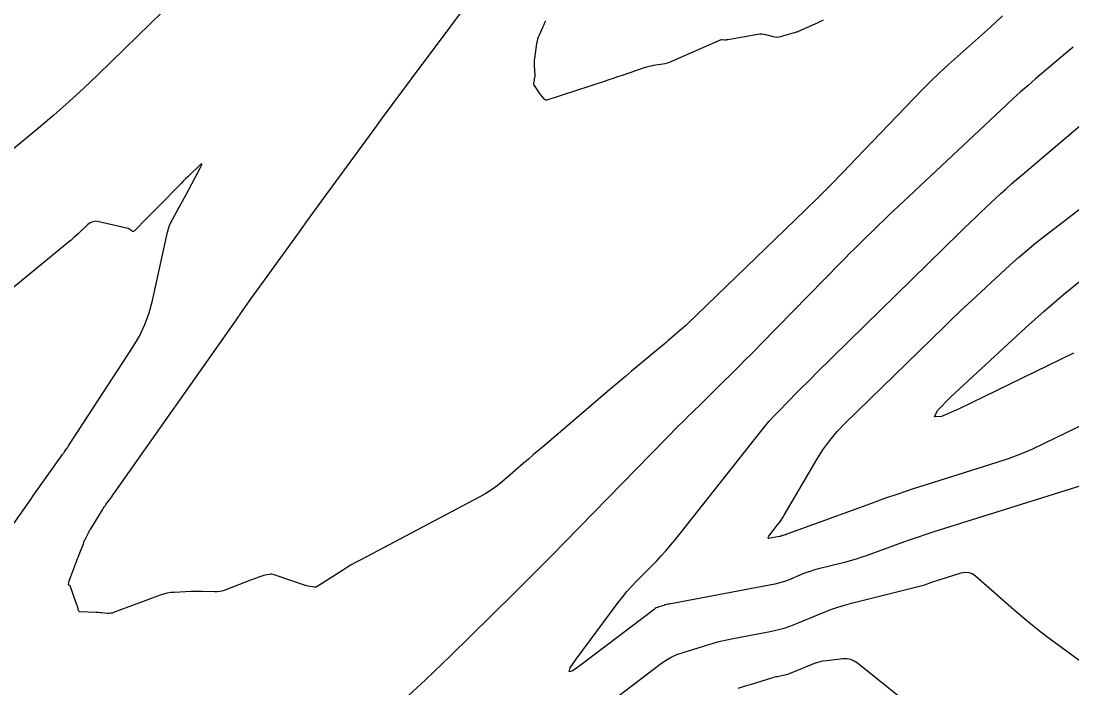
# Model space of a CAD drawing. Extents: x 1005228 to 1008882, y 1883389 to 1885754.
# Drawn here: x 1008141.6 to 1008294.8, y 1884965.9 to 1885063.1 of the extents above; entities that cross this region are included whole.
import ezdxf

# ---------------------------------------------------------------- set-up
doc = ezdxf.new("R2010")
doc.units = 0
doc.layers.add('C-ANNO-NOTE', color=7, linetype='Continuous')
doc.layers.add('S_BRIDGE', color=7, linetype='Continuous')

msp = doc.modelspace()

# ---------------------------------------------------------------- linework, layer by layer
at = {"layer": 'C-ANNO-NOTE'}
for points in [[(1008218.03, 1885063.11), (1008217.92, 1885062.8), (1008217.79, 1885062.51), (1008217.66, 1885062.21), (1008217.12, 1885061.03), (1008217, 1885060.73), (1008216.9, 1885060.43), (1008216.82, 1885060.12), (1008216.76, 1885059.8), (1008216.45, 1885057.6), (1008216.42, 1885057.35), (1008216.41, 1885057.1), (1008216.41, 1885056.84), (1008216.42, 1885056.59), (1008216.52, 1885055.2), (1008216.52, 1885055.14), (1008216.52, 1885055.08), (1008216.51, 1885055.03), (1008216.5, 1885054.97), (1008216.43, 1885054.75), (1008216.42, 1885054.7), (1008216.41, 1885054.64), (1008216.39, 1885054.58), (1008216.39, 1885054.53), (1008216.31, 1885054.04), (1008216.31, 1885053.94), (1008216.32, 1885053.84), (1008216.35, 1885053.75), (1008216.4, 1885053.67), (1008217.23, 1885052.44), (1008217.3, 1885052.34), (1008217.38, 1885052.25), (1008217.46, 1885052.15), (1008217.54, 1885052.06), (1008217.88, 1885051.7), (1008217.97, 1885051.63), (1008218.07, 1885051.58), (1008218.18, 1885051.57), (1008218.29, 1885051.6), (1008226.67, 1885054.33), (1008227.32, 1885054.54), (1008227.97, 1885054.75), (1008228.61, 1885054.97), (1008229.26, 1885055.19), (1008232.5, 1885056.31), (1008232.82, 1885056.41), (1008233.15, 1885056.5), (1008233.49, 1885056.57), (1008233.82, 1885056.63), (1008235.18, 1885056.84), (1008235.51, 1885056.9), (1008235.84, 1885056.99), (1008236.17, 1885057.09), (1008236.48, 1885057.22), (1008242.79, 1885060), (1008242.88, 1885060.04), (1008242.96, 1885060.07), (1008243.04, 1885060.11), (1008243.12, 1885060.15), (1008243.45, 1885060.3), (1008243.53, 1885060.33), (1008243.61, 1885060.35), (1008243.7, 1885060.37), (1008243.79, 1885060.37), (1008244.21, 1885060.36), (1008244.31, 1885060.36), (1008244.41, 1885060.36), (1008244.51, 1885060.37), (1008244.61, 1885060.39), (1008249.01, 1885061.17), (1008249.29, 1885061.2), (1008249.57, 1885061.2), (1008249.85, 1885061.18), (1008250.12, 1885061.12), (1008251.23, 1885060.82), (1008251.5, 1885060.77), (1008251.78, 1885060.75), (1008252.05, 1885060.77), (1008252.33, 1885060.83), (1008254.67, 1885061.5), (1008254.69, 1885061.5), (1008254.72, 1885061.51), (1008254.74, 1885061.52), (1008254.76, 1885061.53), (1008254.86, 1885061.56), (1008254.88, 1885061.57), (1008254.9, 1885061.58), (1008254.93, 1885061.59), (1008254.95, 1885061.6), (1008257.38, 1885062.69), (1008257.79, 1885062.87), (1008258.2, 1885063.07), (1008258.6, 1885063.27)], [(1008294.96, 1885059.29), (1008293.87, 1885058.35), (1008289.49, 1885054.63), (1008288.4, 1885053.69), (1008287.32, 1885052.74), (1008286.25, 1885051.78), (1008285.2, 1885050.8), (1008269.49, 1885036.08), (1008268.77, 1885035.4), (1008268.06, 1885034.72), (1008267.35, 1885034.04), (1008266.65, 1885033.36), (1008263.84, 1885030.6), (1008263.14, 1885029.91), (1008262.44, 1885029.22), (1008261.75, 1885028.52), (1008261.06, 1885027.82), (1008249.46, 1885015.98), (1008248.71, 1885015.21), (1008247.95, 1885014.44), (1008247.18, 1885013.67), (1008246.42, 1885012.91), (1008242.66, 1885009.17), (1008242.24, 1885008.76), (1008241.82, 1885008.34), (1008241.4, 1885007.93), (1008240.97, 1885007.52), (1008239.28, 1885005.87), (1008238.86, 1885005.46), (1008238.44, 1885005.04), (1008238.02, 1885004.62), (1008237.61, 1885004.2), (1008220.94, 1884987.17), (1008219.05, 1884985.25), (1008217.15, 1884983.33), (1008215.24, 1884981.43), (1008213.32, 1884979.53), (1008204.21, 1884970.55), (1008203, 1884969.37), (1008201.78, 1884968.19), (1008200.55, 1884967.03), (1008199.31, 1884965.87), (1008192.37, 1884959.44)], [(1008296.86, 1884995.57), (1008274.64, 1884988.6), (1008273.49, 1884988.24), (1008272.36, 1884987.86), (1008271.22, 1884987.47), (1008270.09, 1884987.06), (1008264.96, 1884985.18), (1008264.15, 1884984.9), (1008263.32, 1884984.63), (1008262.49, 1884984.39), (1008261.65, 1884984.16), (1008257.66, 1884983.15), (1008257.14, 1884983.01), (1008256.62, 1884982.85), (1008256.1, 1884982.67), (1008255.59, 1884982.47), (1008253.57, 1884981.63), (1008253.06, 1884981.44), (1008252.54, 1884981.27), (1008252.02, 1884981.13), (1008251.48, 1884981.01), (1008236.1, 1884978.09), (1008235.9, 1884978.05), (1008235.71, 1884978.01), (1008235.52, 1884977.96), (1008235.33, 1884977.9), (1008234.57, 1884977.67), (1008234.38, 1884977.6), (1008234.2, 1884977.52), (1008234.03, 1884977.42), (1008233.87, 1884977.31), (1008223.31, 1884969.26), (1008222.04, 1884968.37), (1008221.48, 1884968.21), (1008221.63, 1884968.78), (1008222.5, 1884970.06), (1008228.63, 1884978.29), (1008229.26, 1884979.1), (1008229.92, 1884979.9), (1008230.6, 1884980.67), (1008231.32, 1884981.42), (1008234.21, 1884984.36), (1008234.93, 1884985.11), (1008235.62, 1884985.87), (1008236.29, 1884986.65), (1008236.94, 1884987.45), (1008249.43, 1885003.23), (1008250.05, 1885003.99), (1008250.68, 1885004.73), (1008251.34, 1885005.46), (1008252.01, 1885006.16), (1008254.75, 1885008.96), (1008255.44, 1885009.66), (1008256.13, 1885010.35), (1008256.82, 1885011.04), (1008257.52, 1885011.73), (1008278.46, 1885032.26), (1008279.2, 1885032.98), (1008279.94, 1885033.7), (1008280.69, 1885034.41), (1008281.44, 1885035.12), (1008284.45, 1885037.94), (1008285.2, 1885038.64), (1008285.97, 1885039.33), (1008286.74, 1885040.01), (1008287.52, 1885040.68), (1008309.22, 1885059.07)], [(1008133.24, 1884979.56), (1008143.1, 1884993.47), (1008143.14, 1884993.53), (1008143.17, 1884993.58), (1008143.27, 1884993.72), (1008143.29, 1884993.74), (1008143.32, 1884993.78), (1008143.33, 1884993.79), (1008143.33, 1884993.8), (1008147.65, 1884999.89), (1008147.73, 1884999.99), (1008147.8, 1885000.09), (1008147.87, 1885000.2), (1008147.95, 1885000.3), (1008148.24, 1885000.72), (1008148.31, 1885000.82), (1008148.38, 1885000.93), (1008148.45, 1885001.03), (1008148.52, 1885001.14), (1008157.91, 1885015.55), (1008158.85, 1885017.15), (1008159.64, 1885018.82), (1008160.27, 1885020.54), (1008160.75, 1885022.34), (1008162.95, 1885032.3), (1008163.08, 1885032.79), (1008163.24, 1885033.26), (1008163.44, 1885033.72), (1008163.67, 1885034.17), (1008164.66, 1885035.93), (1008164.91, 1885036.37), (1008165.15, 1885036.81), (1008165.39, 1885037.25), (1008165.63, 1885037.7), (1008167.79, 1885041.82), (1008167.93, 1885042.13), (1008167.94, 1885042.27), (1008167.81, 1885042.22), (1008167.55, 1885041.99), (1008166.24, 1885040.71), (1008165.91, 1885040.39), (1008165.58, 1885040.06), (1008165.25, 1885039.74), (1008164.93, 1885039.41), (1008161.44, 1885035.86), (1008161.09, 1885035.51), (1008160.74, 1885035.15), (1008160.39, 1885034.8), (1008160.04, 1885034.45), (1008158.07, 1885032.46), (1008158.01, 1885032.41), (1008157.94, 1885032.39), (1008157.88, 1885032.4), (1008157.81, 1885032.44), (1008157.52, 1885032.66), (1008157.45, 1885032.72), (1008157.38, 1885032.76), (1008157.29, 1885032.79), (1008157.21, 1885032.82), (1008152.94, 1885033.83), (1008152.49, 1885033.89), (1008152.07, 1885033.83), (1008151.68, 1885033.67), (1008151.33, 1885033.4), (1008149.95, 1885032.09), (1008149.6, 1885031.77), (1008149.25, 1885031.45), (1008148.89, 1885031.14), (1008148.52, 1885030.84), (1008128.45, 1885014.36)], [(1008298.49, 1885005.25), (1008290.76, 1885001.48), (1008289.03, 1885000.68), (1008287.28, 1884999.94), (1008285.49, 1884999.27), (1008283.68, 1884998.66), (1008273.71, 1884995.53), (1008271.63, 1884994.87), (1008269.55, 1884994.17), (1008267.49, 1884993.46), (1008265.43, 1884992.72), (1008253.24, 1884988.26), (1008253.18, 1884988.24), (1008253.11, 1884988.22), (1008253.05, 1884988.2), (1008252.98, 1884988.18), (1008252.66, 1884988.1), (1008252.62, 1884988.09), (1008252.58, 1884988.08), (1008252.54, 1884988.06), (1008252.5, 1884988.05), (1008252.34, 1884987.98), (1008252.3, 1884987.97), (1008252.26, 1884987.95), (1008252.22, 1884987.94), (1008252.17, 1884987.93), (1008250.78, 1884987.67), (1008250.58, 1884987.65), (1008250.49, 1884987.7), (1008250.49, 1884987.8), (1008250.6, 1884987.97), (1008251.89, 1884989.62), (1008252.15, 1884989.97), (1008252.4, 1884990.32), (1008252.64, 1884990.69), (1008252.86, 1884991.06), (1008257.59, 1884999.15), (1008258.49, 1885000.58), (1008259.49, 1885001.95), (1008260.57, 1885003.25), (1008261.75, 1885004.47), (1008276.07, 1885018.42), (1008277.26, 1885019.57), (1008278.46, 1885020.72), (1008279.67, 1885021.86), (1008280.88, 1885022.99), (1008285.76, 1885027.49), (1008286.99, 1885028.6), (1008288.25, 1885029.68), (1008289.53, 1885030.73), (1008290.83, 1885031.76), (1008296.27, 1885035.93)], [(1008295, 1885014.67), (1008278.27, 1885006.51), (1008275.79, 1885005.45), (1008274.77, 1885005.38), (1008275.2, 1885006.3), (1008277.1, 1885008.23), (1008288.05, 1885018.34), (1008290.77, 1885020.8), (1008293.56, 1885023.19), (1008296.39, 1885025.52)], [(1008223.95, 1884961.07), (1008234.77, 1884969.32), (1008235.55, 1884969.86), (1008236.36, 1884970.33), (1008237.22, 1884970.72), (1008238.11, 1884971.04), (1008241.74, 1884972.16), (1008242.66, 1884972.43), (1008243.57, 1884972.67), (1008244.5, 1884972.88), (1008245.43, 1884973.07), (1008250.79, 1884974.09), (1008251.82, 1884974.31), (1008252.83, 1884974.59), (1008253.82, 1884974.91), (1008254.8, 1884975.29), (1008258.69, 1884976.89), (1008259.66, 1884977.27), (1008260.65, 1884977.62), (1008261.65, 1884977.93), (1008262.67, 1884978.21), (1008273.14, 1884980.86), (1008273.35, 1884980.91), (1008273.55, 1884980.97), (1008273.76, 1884981.04), (1008273.96, 1884981.11), (1008274.76, 1884981.4), (1008274.96, 1884981.47), (1008275.16, 1884981.54), (1008275.36, 1884981.61), (1008275.57, 1884981.68), (1008278.65, 1884982.64), (1008279.21, 1884982.75), (1008279.75, 1884982.71), (1008280.25, 1884982.53), (1008280.73, 1884982.2), (1008286.71, 1884976.95), (1008287.87, 1884975.96), (1008289.05, 1884974.99), (1008290.25, 1884974.04), (1008291.47, 1884973.12), (1008299.09, 1884967.53)]]:
    msp.add_lwpolyline(points, dxfattribs=at)
at = {"layer": 'S_BRIDGE'}
for points in [[(1008284.68, 1885063.84), (1008283.58, 1885062.83), (1008282.47, 1885061.82), (1008276.8, 1885056.73), (1008275.5, 1885055.53), (1008274.22, 1885054.31), (1008272.96, 1885053.07), (1008271.73, 1885051.8), (1008263.3, 1885042.97), (1008261.48, 1885041.08), (1008259.64, 1885039.21), (1008257.79, 1885037.36), (1008255.91, 1885035.53), (1008238.72, 1885018.91), (1008238.45, 1885018.66), (1008238.17, 1885018.4), (1008237.9, 1885018.15), (1008237.61, 1885017.91), (1008236.48, 1885016.94), (1008236.2, 1885016.69), (1008235.91, 1885016.45), (1008235.63, 1885016.21), (1008235.34, 1885015.97), (1008230.61, 1885012.02), (1008229.73, 1885011.28), (1008228.85, 1885010.54), (1008227.97, 1885009.79), (1008227.09, 1885009.05), (1008217.85, 1885001.17), (1008217.09, 1885000.52), (1008216.32, 1884999.87), (1008215.56, 1884999.22), (1008214.8, 1884998.56), (1008211.77, 1884995.95), (1008210.99, 1884995.32), (1008210.18, 1884994.73), (1008209.34, 1884994.19), (1008208.47, 1884993.7), (1008191.11, 1884984.54), (1008190.47, 1884984.19), (1008189.83, 1884983.83), (1008189.21, 1884983.46), (1008188.59, 1884983.08), (1008184.99, 1884980.8), (1008184.94, 1884980.77), (1008184.89, 1884980.74), (1008184.85, 1884980.71), (1008184.8, 1884980.69), (1008184.61, 1884980.57), (1008184.56, 1884980.55), (1008184.51, 1884980.53), (1008184.45, 1884980.53), (1008184.4, 1884980.53), (1008183.45, 1884980.7), (1008183.28, 1884980.74), (1008183.1, 1884980.78), (1008182.93, 1884980.82), (1008182.76, 1884980.88), (1008178.5, 1884982.35), (1008178.34, 1884982.4), (1008178.17, 1884982.42), (1008178.01, 1884982.42), (1008177.84, 1884982.4), (1008177.17, 1884982.28), (1008177.01, 1884982.25), (1008176.84, 1884982.21), (1008176.68, 1884982.16), (1008176.52, 1884982.11), (1008175.47, 1884981.73), (1008175.25, 1884981.64), (1008175.02, 1884981.56), (1008174.79, 1884981.47), (1008174.57, 1884981.38), (1008171.46, 1884980.16), (1008171.05, 1884980.02), (1008170.64, 1884979.93), (1008170.21, 1884979.88), (1008169.79, 1884979.87), (1008168.06, 1884979.91), (1008167.62, 1884979.92), (1008167.19, 1884979.92), (1008166.76, 1884979.92), (1008166.33, 1884979.9), (1008163.96, 1884979.79), (1008163.43, 1884979.75), (1008162.9, 1884979.66), (1008162.38, 1884979.54), (1008161.87, 1884979.37), (1008157.3, 1884977.68), (1008157.04, 1884977.58), (1008156.77, 1884977.48), (1008156.51, 1884977.39), (1008156.25, 1884977.29), (1008155.08, 1884976.84), (1008154.87, 1884976.78), (1008154.67, 1884976.74), (1008154.46, 1884976.72), (1008154.24, 1884976.73), (1008153.38, 1884976.81), (1008153.17, 1884976.83), (1008152.95, 1884976.85), (1008152.74, 1884976.86), (1008152.52, 1884976.87), (1008150.24, 1884976.95), (1008150.15, 1884976.96), (1008150.08, 1884977), (1008150.03, 1884977.06), (1008149.99, 1884977.14), (1008149.86, 1884977.65), (1008149.85, 1884977.68), (1008149.85, 1884977.7), (1008149.84, 1884977.73), (1008149.83, 1884977.76), (1008149.78, 1884977.87), (1008149.77, 1884977.9), (1008149.76, 1884977.92), (1008149.75, 1884977.95), (1008149.74, 1884977.98), (1008148.76, 1884980.72), (1008148.75, 1884980.75), (1008148.73, 1884980.77), (1008148.71, 1884980.79), (1008148.68, 1884980.8), (1008148.56, 1884980.84), (1008148.54, 1884980.85), (1008148.52, 1884980.87), (1008148.52, 1884980.89), (1008148.52, 1884980.92), (1008148.57, 1884981.24), (1008148.58, 1884981.3), (1008148.6, 1884981.36), (1008148.62, 1884981.42), (1008148.63, 1884981.49), (1008148.74, 1884981.81), (1008148.76, 1884981.89), (1008148.79, 1884981.96), (1008148.82, 1884982.03), (1008148.84, 1884982.11), (1008149.73, 1884984.45), (1008149.84, 1884984.73), (1008149.95, 1884985.01), (1008150.05, 1884985.29), (1008150.16, 1884985.57), (1008150.68, 1884986.88), (1008150.75, 1884987.06), (1008150.82, 1884987.24), (1008150.9, 1884987.41), (1008150.99, 1884987.59), (1008151.33, 1884988.28), (1008151.42, 1884988.46), (1008151.51, 1884988.63), (1008151.6, 1884988.8), (1008151.7, 1884988.96), (1008153.46, 1884991.84), (1008153.58, 1884992.04), (1008153.71, 1884992.24), (1008153.84, 1884992.43), (1008153.98, 1884992.62), (1008154.81, 1884993.74), (1008154.83, 1884993.75), (1008154.84, 1884993.77), (1008154.87, 1884993.82), (1008154.88, 1884993.83), (1008155.13, 1884994.18), (1008155.21, 1884994.3), (1008155.3, 1884994.43), (1008172.84, 1885019.34), (1008174, 1885020.97), (1008175.16, 1885022.61), (1008176.32, 1885024.24), (1008177.49, 1885025.86), (1008182.17, 1885032.37), (1008183.34, 1885033.99), (1008184.52, 1885035.61), (1008185.7, 1885037.23), (1008186.88, 1885038.85), (1008192.91, 1885047.06), (1008194.31, 1885048.96), (1008195.72, 1885050.87), (1008197.13, 1885052.77), (1008198.54, 1885054.66), (1008209.96, 1885069.98)], [(1008164.19, 1885066.41), (1008152.85, 1885055.3), (1008150.73, 1885053.27), (1008148.58, 1885051.29), (1008146.38, 1885049.35), (1008144.13, 1885047.46), (1008130.67, 1885036.37)], [(1008278.87, 1884957.13), (1008263.53, 1884969.46), (1008263.05, 1884969.78), (1008262.54, 1884969.99), (1008262, 1884970.09), (1008261.42, 1884970.08), (1008259.07, 1884969.83), (1008258.48, 1884969.75), (1008257.91, 1884969.62), (1008257.35, 1884969.46), (1008256.79, 1884969.25), (1008253.57, 1884967.92), (1008253.36, 1884967.84), (1008253.15, 1884967.77), (1008252.94, 1884967.72), (1008252.72, 1884967.67), (1008251.85, 1884967.5), (1008251.64, 1884967.46), (1008251.42, 1884967.41), (1008251.21, 1884967.35), (1008250.99, 1884967.29), (1008247.88, 1884966.33), (1008247.29, 1884966.15), (1008246.7, 1884965.96), (1008246.11, 1884965.77)]]:
    msp.add_lwpolyline(points, dxfattribs=at)

doc.saveas('drawing.dxf')
